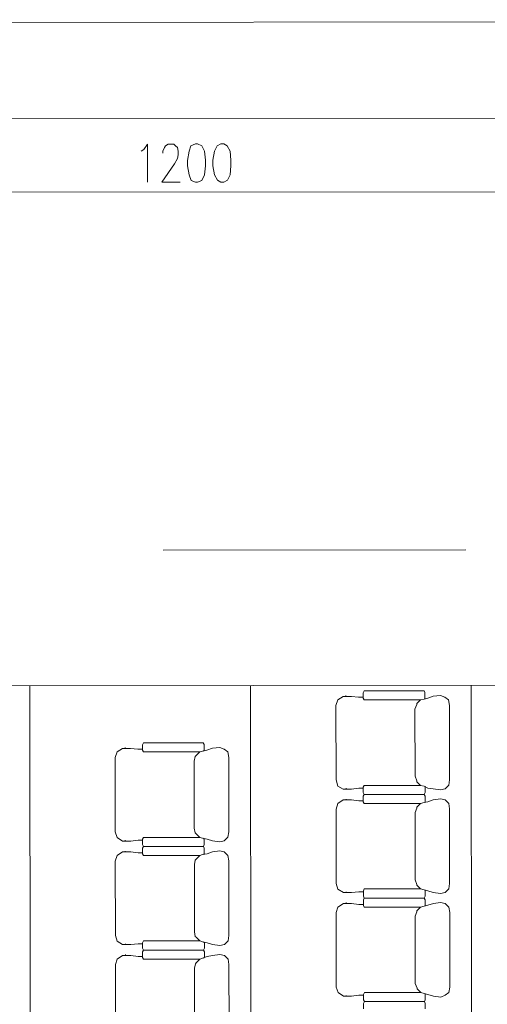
# Model space of a CAD drawing. Header units: inches. Extents: x -5850 to 5646, y 8947 to 13007.
# Tile 314 of 548: x -2885 to -2668, y 11287 to 11745. Entities that reach past the tile are written whole.
import ezdxf

# ---------------------------------------------------------------- set-up
doc = ezdxf.new("R2010")
doc.units = ezdxf.units.IN
doc.header["$MEASUREMENT"] = 0
doc.layers.add('at_Entity', color=7, linetype='Continuous')

msp = doc.modelspace()

# ---------------------------------------------------------------- linework, layer by layer
at = {"layer": 'at_Entity', "color": 7, "lineweight": 20}
for p, q in [((-1494.65, 11744.86), (-4504.26, 11742.17)), ((-1644.56, 11699.95), (-3406.81, 11698.38)), ((-2828.96, 11683.69), (-2827.69, 11684.53)), ((-2827.69, 11684.53), (-2826, 11687.07)), ((-2826, 11687.07), (-2825.98, 11669.33)), ((-2818.82, 11683.69), (-2817.97, 11685.38)), ((-2817.97, 11685.38), (-2817.55, 11686.23)), ((-2817.55, 11686.23), (-2816.28, 11687.08)), ((-2816.28, 11687.08), (-2813.75, 11687.08)), ((-2813.75, 11687.08), (-2812.9, 11686.24)), ((-2812.9, 11686.24), (-2812.06, 11685.39)), ((-2812.06, 11685.39), (-2811.64, 11683.7)), ((-2805.73, 11686.24), (-2806.57, 11683.71)), ((-2803.61, 11687.09), (-2805.73, 11686.24)), ((-2802.77, 11687.09), (-2803.61, 11687.09)), ((-2800.66, 11686.25), (-2802.77, 11687.09)), ((-2799.38, 11683.71), (-2800.66, 11686.25)), ((-2793.48, 11686.25), (-2794.74, 11683.72)), ((-2791.79, 11687.1), (-2793.48, 11686.25)), ((-2790.52, 11687.1), (-2791.79, 11687.1)), ((-2788.83, 11686.26), (-2790.52, 11687.1)), ((-2787.56, 11683.72), (-2788.83, 11686.26)), ((-2818.82, 11682.85), (-2818.82, 11683.69)), ((-2812.06, 11680.32), (-2813.32, 11677.79)), ((-2811.63, 11682.01), (-2812.06, 11680.32)), ((-2811.64, 11683.7), (-2811.63, 11682.01)), ((-2806.57, 11683.71), (-2807.41, 11679.48)), ((-2798.96, 11679.49), (-2799.38, 11683.71)), ((-2794.74, 11683.72), (-2795.58, 11679.49)), ((-2787.13, 11679.5), (-2787.56, 11683.72)), ((-2813.32, 11677.79), (-2819.22, 11669.33)), ((-2807.41, 11679.48), (-2807.4, 11676.95)), ((-2807.4, 11676.95), (-2806.56, 11672.73)), ((-2799.38, 11672.73), (-2798.96, 11676.95)), ((-2798.96, 11676.95), (-2798.96, 11679.49)), ((-2795.58, 11679.49), (-2795.58, 11676.96)), ((-2795.58, 11676.96), (-2794.73, 11672.74)), ((-2787.55, 11672.74), (-2787.13, 11676.96)), ((-2787.13, 11676.96), (-2787.13, 11679.5)), ((-2806.56, 11672.73), (-2805.71, 11670.19)), ((-2800.64, 11670.19), (-2799.38, 11672.73)), ((-2794.73, 11672.74), (-2793.46, 11670.2)), ((-2788.82, 11670.2), (-2787.55, 11672.74)), ((-2819.22, 11669.33), (-2810.78, 11669.34)), ((-2805.71, 11670.19), (-2803.6, 11669.35)), ((-2803.6, 11669.35), (-2802.75, 11669.35)), ((-2802.75, 11669.35), (-2800.64, 11670.19)), ((-2793.46, 11670.2), (-2791.77, 11669.36)), ((-2791.77, 11669.36), (-2790.51, 11669.36)), ((-2790.51, 11669.36), (-2788.82, 11670.2)), ((-3400.86, 11664.17), (-2214.77, 11665.23)), ((-2677.99, 11498.39), (-2818.65, 11498.26)), ((-2194.29, 11435.88), (-3148.91, 11435.03)), ((-3148.91, 11435.03), (-2194.29, 11435.88)), ((-2880.68, 11435.27), (-2879.82, 10467.55)), ((-2778.05, 11435.36), (-2777.18, 10467.64)), ((-2725.24, 11432.87), (-2725.66, 11432.03)), ((-2725.24, 11432.87), (-2697.36, 11432.9)), ((-2697.36, 11432.9), (-2696.94, 11432.06)), ((-2675.4, 11435.45), (-2674.54, 10467.73)), ((-2738.33, 11426.1), (-2737.49, 11428.64)), ((-2737.49, 11428.64), (-2734.96, 11430.33)), ((-2734.53, 11430.33), (-2734.96, 11430.33)), ((-2734.53, 11430.33), (-2733.27, 11430.33)), ((-2733.69, 11430.33), (-2733.69, 11430.76)), ((-2733.27, 11430.33), (-2731.15, 11430.34)), ((-2731.15, 11430.34), (-2727.77, 11429.91)), ((-2727.77, 11429.91), (-2725.66, 11429.92)), ((-2725.66, 11432.03), (-2725.66, 11429.49)), ((-2725.66, 11429.49), (-2725.24, 11428.65)), ((-2725.24, 11428.65), (-2699.05, 11428.67)), ((-2700.74, 11426.98), (-2699.05, 11428.67)), ((-2697.36, 11429.1), (-2699.05, 11428.67)), ((-2697.36, 11429.1), (-2695.67, 11429.52)), ((-2696.94, 11432.06), (-2696.94, 11429.52)), ((-2696.94, 11429.52), (-2696.94, 11429.1)), ((-2693.14, 11430.37), (-2695.67, 11429.52)), ((-2689.76, 11430.8), (-2693.14, 11430.37)), ((-2687.65, 11429.95), (-2689.76, 11430.8)), ((-2685.96, 11428.69), (-2687.65, 11429.95)), ((-2685.53, 11426.15), (-2685.96, 11428.69)), ((-2738.3, 11391.47), (-2738.33, 11426.1)), ((-2701.58, 11424.44), (-2700.74, 11426.56)), ((-2701.55, 11393.19), (-2701.58, 11424.44)), ((-2700.74, 11426.98), (-2700.74, 11426.56)), ((-2685.5, 11391.51), (-2685.53, 11426.15)), ((-2840.11, 11404.47), (-2837.58, 11406.16)), ((-2837.16, 11406.16), (-2837.58, 11406.16)), ((-2837.16, 11406.16), (-2835.89, 11406.16)), ((-2836.31, 11406.16), (-2836.31, 11406.59)), ((-2835.89, 11406.16), (-2833.78, 11406.16)), ((-2833.78, 11406.16), (-2830.39, 11405.75)), ((-2830.39, 11405.75), (-2828.28, 11405.75)), ((-2827.86, 11408.71), (-2828.29, 11407.86)), ((-2828.29, 11407.86), (-2828.28, 11405.33)), ((-2828.28, 11405.33), (-2827.86, 11404.48)), ((-2827.86, 11408.71), (-2799.99, 11408.73)), ((-2800.41, 11404.93), (-2798.29, 11405.35)), ((-2799.99, 11408.73), (-2799.56, 11407.88)), ((-2799.56, 11405.35), (-2799.98, 11404.93)), ((-2799.56, 11407.88), (-2799.56, 11405.35)), ((-2795.76, 11406.2), (-2798.29, 11405.35)), ((-2792.38, 11406.63), (-2795.76, 11406.2)), ((-2790.27, 11405.79), (-2792.38, 11406.63)), ((-2788.58, 11404.52), (-2790.27, 11405.79)), ((-2840.95, 11401.94), (-2840.11, 11404.47)), ((-2840.92, 11367.3), (-2840.95, 11401.94)), ((-2827.86, 11404.48), (-2801.67, 11404.5)), ((-2804.2, 11400.28), (-2803.78, 11402.39)), ((-2803.36, 11402.81), (-2803.78, 11402.39)), ((-2803.36, 11402.81), (-2801.67, 11404.5)), ((-2800.41, 11404.93), (-2801.67, 11404.5)), ((-2788.15, 11401.98), (-2788.58, 11404.52)), ((-2788.12, 11367.35), (-2788.15, 11401.98)), ((-2804.17, 11369.02), (-2804.2, 11400.28)), ((-2737.45, 11388.51), (-2738.3, 11391.47)), ((-2700.71, 11391.08), (-2701.55, 11393.19)), ((-2685.92, 11388.98), (-2685.5, 11391.51)), ((-2734.92, 11387.25), (-2737.45, 11388.51)), ((-2734.5, 11387.25), (-2734.92, 11387.25)), ((-2734.5, 11387.25), (-2733.23, 11387.25)), ((-2733.65, 11387.25), (-2733.65, 11387.67)), ((-2733.23, 11387.25), (-2731.12, 11387.25)), ((-2731.12, 11387.25), (-2727.74, 11387.67)), ((-2727.74, 11387.67), (-2725.62, 11387.67)), ((-2725.2, 11388.94), (-2725.62, 11388.1)), ((-2725.62, 11388.1), (-2725.62, 11385.57)), ((-2725.2, 11388.94), (-2699.01, 11388.96)), ((-2700.7, 11390.66), (-2700.71, 11391.08)), ((-2699.01, 11388.96), (-2700.7, 11390.66)), ((-2697.32, 11388.55), (-2699.01, 11388.96)), ((-2695.63, 11387.7), (-2697.32, 11388.55)), ((-2696.9, 11388.55), (-2696.9, 11388.12)), ((-2696.9, 11388.12), (-2696.9, 11385.59)), ((-2693.1, 11387.29), (-2695.63, 11387.7)), ((-2689.72, 11386.86), (-2693.1, 11387.29)), ((-2689.72, 11386.86), (-2687.61, 11387.29)), ((-2687.61, 11387.29), (-2685.92, 11388.98)), ((-2733.64, 11382.18), (-2733.64, 11382.6)), ((-2725.62, 11385.57), (-2725.2, 11384.72)), ((-2725.2, 11384.72), (-2725.62, 11383.87)), ((-2725.62, 11383.87), (-2725.62, 11381.34)), ((-2725.2, 11384.72), (-2697.32, 11384.74)), ((-2725.2, 11384.72), (-2697.32, 11384.74)), ((-2696.9, 11385.59), (-2697.32, 11384.74)), ((-2697.32, 11384.74), (-2696.9, 11383.9)), ((-2696.9, 11383.9), (-2696.89, 11381.37)), ((-2689.72, 11382.64), (-2693.1, 11382.22)), ((-2687.6, 11382.22), (-2689.72, 11382.64)), ((-2738.29, 11377.95), (-2737.44, 11380.49)), ((-2738.26, 11343.31), (-2738.29, 11377.95)), ((-2737.44, 11380.49), (-2734.91, 11382.18)), ((-2734.49, 11382.18), (-2734.91, 11382.18)), ((-2734.49, 11382.18), (-2733.22, 11382.18)), ((-2733.22, 11382.18), (-2731.11, 11382.18)), ((-2731.11, 11382.18), (-2727.73, 11381.76)), ((-2727.73, 11381.76), (-2725.62, 11381.76)), ((-2725.62, 11381.34), (-2725.19, 11380.5)), ((-2725.19, 11380.5), (-2699.01, 11380.52)), ((-2701.54, 11376.29), (-2700.69, 11378.41)), ((-2700.69, 11378.83), (-2699.01, 11380.52)), ((-2700.69, 11378.83), (-2700.69, 11378.41)), ((-2697.32, 11380.94), (-2699.01, 11380.52)), ((-2697.32, 11380.94), (-2695.63, 11381.37)), ((-2696.89, 11381.37), (-2696.89, 11380.94)), ((-2693.1, 11382.22), (-2695.63, 11381.37)), ((-2685.91, 11380.53), (-2687.6, 11382.22)), ((-2685.49, 11378), (-2685.91, 11380.53)), ((-2685.46, 11343.36), (-2685.49, 11378)), ((-2701.51, 11345.04), (-2701.54, 11376.29)), ((-2803.75, 11366.91), (-2804.17, 11369.02)), ((-2840.08, 11364.77), (-2840.92, 11367.3)), ((-2837.54, 11363.08), (-2840.08, 11364.77)), ((-2827.82, 11364.78), (-2828.25, 11363.93)), ((-2827.82, 11364.78), (-2801.64, 11364.8)), ((-2803.33, 11366.49), (-2803.75, 11366.91)), ((-2801.64, 11364.8), (-2803.33, 11366.49)), ((-2800.37, 11364.38), (-2801.64, 11364.8)), ((-2798.26, 11363.95), (-2800.37, 11364.38)), ((-2799.95, 11364.38), (-2799.52, 11363.95)), ((-2790.23, 11363.12), (-2788.54, 11364.81)), ((-2788.54, 11364.81), (-2788.12, 11367.35)), ((-2837.12, 11363.08), (-2837.54, 11363.08)), ((-2837.12, 11363.08), (-2835.85, 11363.08)), ((-2836.27, 11363.08), (-2836.27, 11363.5)), ((-2835.85, 11363.08), (-2833.74, 11363.08)), ((-2833.74, 11363.08), (-2830.35, 11363.51)), ((-2830.35, 11363.51), (-2828.25, 11363.51)), ((-2828.25, 11363.93), (-2828.25, 11361.4)), ((-2828.25, 11361.4), (-2827.82, 11360.55)), ((-2827.82, 11360.55), (-2828.24, 11359.71)), ((-2828.24, 11359.71), (-2828.24, 11357.18)), ((-2827.82, 11360.55), (-2799.94, 11360.57)), ((-2827.82, 11360.55), (-2799.94, 11360.57)), ((-2799.52, 11361.42), (-2799.94, 11360.57)), ((-2799.94, 11360.57), (-2799.52, 11359.73)), ((-2799.52, 11363.95), (-2799.52, 11361.42)), ((-2799.52, 11359.73), (-2799.52, 11357.2)), ((-2795.72, 11363.12), (-2798.26, 11363.95)), ((-2792.34, 11362.69), (-2795.72, 11363.12)), ((-2792.34, 11362.69), (-2790.23, 11363.12)), ((-2840.91, 11353.78), (-2840.07, 11356.32)), ((-2840.07, 11356.32), (-2837.53, 11358.01)), ((-2837.11, 11358.01), (-2837.53, 11358.01)), ((-2837.11, 11358.01), (-2835.84, 11358.01)), ((-2836.27, 11358.01), (-2836.27, 11358.43)), ((-2835.84, 11358.01), (-2833.73, 11358.01)), ((-2833.73, 11358.01), (-2830.35, 11357.59)), ((-2830.35, 11357.59), (-2828.24, 11357.59)), ((-2828.24, 11357.18), (-2827.82, 11356.33)), ((-2827.82, 11356.33), (-2801.63, 11356.35)), ((-2803.32, 11354.66), (-2801.63, 11356.35)), ((-2800.36, 11356.78), (-2801.63, 11356.35)), ((-2800.36, 11356.78), (-2798.25, 11357.2)), ((-2799.52, 11357.2), (-2799.94, 11356.78)), ((-2795.71, 11358.05), (-2798.25, 11357.2)), ((-2792.34, 11358.47), (-2795.71, 11358.05)), ((-2790.23, 11358.05), (-2792.34, 11358.47)), ((-2788.54, 11356.36), (-2790.23, 11358.05)), ((-2788.11, 11353.83), (-2788.54, 11356.36)), ((-2840.88, 11319.14), (-2840.91, 11353.78)), ((-2804.16, 11352.13), (-2803.74, 11354.24)), ((-2804.13, 11320.87), (-2804.16, 11352.13)), ((-2803.32, 11354.66), (-2803.74, 11354.24)), ((-2788.08, 11319.19), (-2788.11, 11353.83)), ((-2737.41, 11340.78), (-2738.26, 11343.31)), ((-2700.66, 11342.92), (-2701.51, 11345.04)), ((-2700.66, 11342.5), (-2700.66, 11342.92)), ((-2698.97, 11340.81), (-2700.66, 11342.5)), ((-2685.88, 11340.82), (-2685.46, 11343.36)), ((-2734.88, 11339.1), (-2737.41, 11340.78)), ((-2734.45, 11339.1), (-2734.88, 11339.1)), ((-2734.45, 11339.1), (-2733.19, 11339.1)), ((-2733.6, 11339.1), (-2733.6, 11339.52)), ((-2733.19, 11339.1), (-2731.07, 11339.1)), ((-2731.07, 11339.1), (-2727.69, 11339.52)), ((-2727.69, 11339.52), (-2725.58, 11339.52)), ((-2725.16, 11340.79), (-2725.58, 11339.95)), ((-2725.58, 11339.95), (-2725.58, 11337.41)), ((-2725.58, 11337.41), (-2725.15, 11336.57)), ((-2725.15, 11336.57), (-2725.58, 11335.72)), ((-2725.16, 11340.79), (-2698.97, 11340.81)), ((-2725.15, 11336.57), (-2697.28, 11336.59)), ((-2725.15, 11336.57), (-2697.28, 11336.59)), ((-2697.28, 11340.4), (-2698.97, 11340.81)), ((-2695.59, 11339.97), (-2697.28, 11340.4)), ((-2696.85, 11337.43), (-2697.28, 11336.59)), ((-2697.28, 11336.59), (-2696.85, 11335.75)), ((-2696.86, 11340.4), (-2696.86, 11339.97)), ((-2696.86, 11339.97), (-2696.85, 11337.43)), ((-2693.06, 11339.13), (-2695.59, 11339.97)), ((-2689.68, 11338.71), (-2693.06, 11339.13)), ((-2689.68, 11338.71), (-2687.57, 11339.14)), ((-2687.57, 11339.14), (-2685.88, 11340.82)), ((-2738.25, 11329.8), (-2737.4, 11332.33)), ((-2737.4, 11332.33), (-2734.87, 11334.03)), ((-2734.45, 11334.03), (-2734.87, 11334.03)), ((-2734.45, 11334.03), (-2733.18, 11334.03)), ((-2733.6, 11334.03), (-2733.6, 11334.45)), ((-2733.18, 11334.03), (-2731.07, 11334.03)), ((-2731.07, 11334.03), (-2727.69, 11333.61)), ((-2727.69, 11333.61), (-2725.58, 11333.61)), ((-2725.58, 11335.72), (-2725.57, 11333.19)), ((-2725.57, 11333.19), (-2725.15, 11332.34)), ((-2725.15, 11332.34), (-2698.96, 11332.36)), ((-2700.65, 11330.67), (-2698.96, 11332.36)), ((-2697.27, 11332.79), (-2698.96, 11332.36)), ((-2697.27, 11332.79), (-2695.58, 11333.21)), ((-2696.85, 11335.75), (-2696.85, 11333.21)), ((-2696.85, 11333.21), (-2696.85, 11332.79)), ((-2693.05, 11334.06), (-2695.58, 11333.21)), ((-2689.67, 11334.49), (-2693.05, 11334.06)), ((-2687.56, 11334.07), (-2689.67, 11334.49)), ((-2685.87, 11332.38), (-2687.56, 11334.07)), ((-2685.44, 11329.84), (-2685.87, 11332.38)), ((-2738.22, 11295.16), (-2738.25, 11329.8)), ((-2701.5, 11328.14), (-2700.65, 11330.25)), ((-2701.47, 11296.88), (-2701.5, 11328.14)), ((-2700.65, 11330.67), (-2700.65, 11330.25)), ((-2685.41, 11295.21), (-2685.44, 11329.84)), ((-2840.03, 11316.61), (-2840.88, 11319.14)), ((-2803.71, 11318.76), (-2804.13, 11320.87)), ((-2803.29, 11318.34), (-2803.71, 11318.76)), ((-2801.59, 11316.65), (-2803.29, 11318.34)), ((-2788.5, 11316.66), (-2788.08, 11319.19)), ((-2837.49, 11314.93), (-2840.03, 11316.61)), ((-2837.08, 11314.93), (-2837.49, 11314.93)), ((-2837.08, 11314.93), (-2835.8, 11314.93)), ((-2836.23, 11314.93), (-2836.23, 11315.34)), ((-2835.8, 11314.93), (-2833.7, 11314.93)), ((-2833.7, 11314.93), (-2830.31, 11315.35)), ((-2830.31, 11315.35), (-2828.2, 11315.35)), ((-2827.78, 11316.62), (-2828.2, 11315.78)), ((-2828.2, 11315.78), (-2828.2, 11313.24)), ((-2827.78, 11316.62), (-2801.59, 11316.65)), ((-2800.33, 11316.22), (-2801.59, 11316.65)), ((-2798.21, 11315.8), (-2800.33, 11316.22)), ((-2799.9, 11316.22), (-2799.48, 11315.8)), ((-2799.48, 11315.8), (-2799.48, 11313.27)), ((-2795.68, 11314.96), (-2798.21, 11315.8)), ((-2792.3, 11314.54), (-2795.68, 11314.96)), ((-2792.3, 11314.54), (-2790.19, 11314.97)), ((-2790.19, 11314.97), (-2788.5, 11316.66)), ((-2840.03, 11308.16), (-2837.49, 11309.86)), ((-2837.07, 11309.86), (-2837.49, 11309.86)), ((-2837.07, 11309.86), (-2835.8, 11309.86)), ((-2836.22, 11309.86), (-2836.22, 11310.28)), ((-2835.8, 11309.86), (-2833.69, 11309.86)), ((-2833.69, 11309.86), (-2830.31, 11309.44)), ((-2830.31, 11309.44), (-2828.2, 11309.44)), ((-2828.2, 11313.24), (-2827.78, 11312.4)), ((-2827.78, 11312.4), (-2828.2, 11311.55)), ((-2828.2, 11311.55), (-2828.2, 11309.02)), ((-2827.78, 11312.4), (-2799.9, 11312.42)), ((-2827.78, 11312.4), (-2799.9, 11312.42)), ((-2800.32, 11308.62), (-2798.21, 11309.47)), ((-2799.48, 11313.27), (-2799.9, 11312.42)), ((-2799.9, 11312.42), (-2799.48, 11311.58)), ((-2799.48, 11311.58), (-2799.47, 11309.04)), ((-2795.67, 11309.89), (-2798.21, 11309.47)), ((-2792.29, 11310.32), (-2795.67, 11309.89)), ((-2790.18, 11309.9), (-2792.29, 11310.32)), ((-2788.49, 11308.21), (-2790.18, 11309.9)), ((-2840.86, 11305.63), (-2840.03, 11308.16)), ((-2840.83, 11270.99), (-2840.86, 11305.63)), ((-2828.2, 11309.02), (-2827.77, 11308.18)), ((-2827.77, 11308.18), (-2801.59, 11308.2)), ((-2804.11, 11303.97), (-2803.7, 11306.08)), ((-2803.27, 11306.51), (-2803.7, 11306.08)), ((-2803.27, 11306.51), (-2801.59, 11308.2)), ((-2800.32, 11308.62), (-2801.59, 11308.2)), ((-2799.47, 11309.04), (-2799.9, 11308.62)), ((-2788.07, 11305.67), (-2788.49, 11308.21)), ((-2788.04, 11271.04), (-2788.07, 11305.67)), ((-2804.09, 11272.71), (-2804.11, 11303.97)), ((-2700.62, 11294.77), (-2701.47, 11296.88)), ((-2737.37, 11292.63), (-2738.22, 11295.16)), ((-2734.83, 11290.94), (-2737.37, 11292.63)), ((-2734.41, 11290.94), (-2734.83, 11290.94)), ((-2734.41, 11290.94), (-2733.14, 11290.94)), ((-2733.56, 11290.94), (-2733.56, 11291.36)), ((-2733.14, 11290.94), (-2731.03, 11290.94)), ((-2731.03, 11290.94), (-2727.65, 11291.37)), ((-2727.65, 11291.37), (-2725.54, 11291.37)), ((-2725.11, 11292.64), (-2725.54, 11291.79)), ((-2725.54, 11291.79), (-2725.54, 11289.26)), ((-2725.11, 11292.64), (-2698.93, 11292.66)), ((-2700.62, 11294.35), (-2700.62, 11294.77)), ((-2698.93, 11292.66), (-2700.62, 11294.35)), ((-2697.24, 11292.24), (-2698.93, 11292.66)), ((-2695.55, 11291.82), (-2697.24, 11292.24)), ((-2696.81, 11292.24), (-2696.81, 11291.82)), ((-2696.81, 11291.82), (-2696.81, 11289.28)), ((-2693.02, 11290.98), (-2695.55, 11291.82)), ((-2689.64, 11290.56), (-2693.02, 11290.98)), ((-2689.64, 11290.56), (-2687.52, 11291.4)), ((-2687.52, 11291.4), (-2685.83, 11292.67)), ((-2685.83, 11292.67), (-2685.41, 11295.21)), ((-2725.54, 11289.26), (-2725.11, 11288.42)), ((-2725.11, 11288.42), (-2725.53, 11287.57)), ((-2725.53, 11287.57), (-2725.53, 11285.04)), ((-2725.11, 11288.42), (-2697.23, 11288.44)), ((-2725.11, 11288.42), (-2697.23, 11288.44)), ((-2696.81, 11289.28), (-2697.23, 11288.44)), ((-2697.23, 11288.44), (-2696.81, 11287.59)), ((-2696.81, 11287.59), (-2696.81, 11285.06))]:
    msp.add_line(p, q, dxfattribs=at)

doc.saveas('drawing.dxf')
